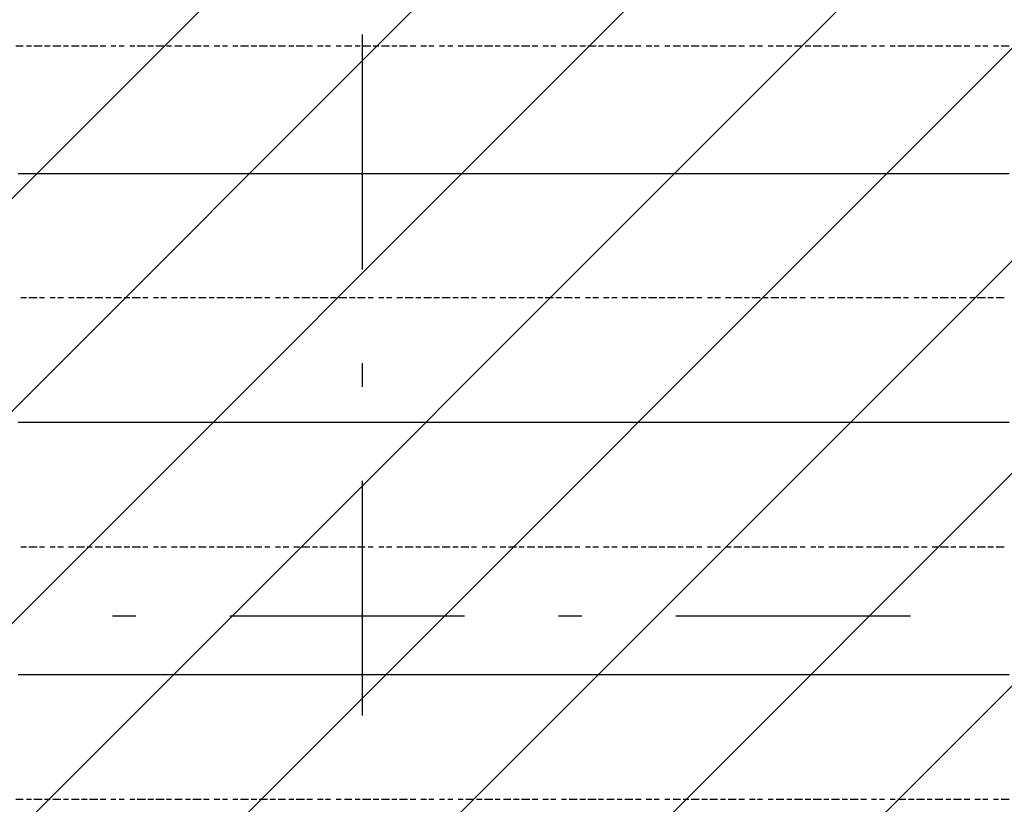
# Model space of a CAD drawing. Extents: x 997 to 109698, y 921 to 94021.
# Tile 502 of 656: x 16938 to 18511, y 47429 to 48682. Entities that reach past the tile are written whole.
import ezdxf

# ---------------------------------------------------------------- set-up
doc = ezdxf.new("R2010")
doc.units = 0
doc.header["$MEASUREMENT"] = 0
doc.layers.add('12', color=7, linetype='CONTINUOUS')
doc.layers.add('28', color=7, linetype='CONTINUOUS')

msp = doc.modelspace()

# ---------------------------------------------------------------- linework, layer by layer
at = {"layer": '12', "color": 1}
for p, q in [((16931.630503, 48640.563401), (16943.630503, 48640.563401)), ((16948.630503, 48640.563401), (16956.630503, 48640.563401)), ((16960.630503, 48640.563401), (16973.630503, 48640.563401)), ((16977.630503, 48640.563401), (16986.630503, 48640.563401)), ((16990.630503, 48640.563401), (17003.630503, 48640.563401)), ((17007.630503, 48640.563401), (17015.630503, 48640.563401)), ((17020.630503, 48640.563401), (17032.630503, 48640.563401)), ((17036.630503, 48640.563401), (17045.630503, 48640.563401)), ((17049.630503, 48640.563401), (17062.630503, 48640.563401)), ((17066.630503, 48640.563401), (17075.630503, 48640.563401)), ((17083.630503, 48640.563401), (17091.630503, 48640.563401)), ((17096.630503, 48640.563401), (17104.630503, 48640.563401)), ((17113.630503, 48640.563401), (17121.630503, 48640.563401)), ((17125.630503, 48640.563401), (17138.630503, 48640.563401)), ((17142.630503, 48640.563401), (17151.630503, 48640.563401)), ((17155.630503, 48640.563401), (17168.630503, 48640.563401)), ((17172.630503, 48640.563401), (17180.630503, 48640.563401)), ((17185.630503, 48640.563401), (17197.630503, 48640.563401)), ((17202.630503, 48640.563401), (17210.630503, 48640.563401)), ((17214.630503, 48640.563401), (17227.630503, 48640.563401)), ((17231.630503, 48640.563401), (17240.630503, 48640.563401)), ((17248.630503, 48640.563401), (17257.630503, 48640.563401)), ((17261.630503, 48640.563401), (17269.630503, 48640.563401)), ((17278.630503, 48640.563401), (17286.630503, 48640.563401)), ((17290.630503, 48640.563401), (17303.630503, 48640.563401)), ((17307.630503, 48640.563401), (17316.630503, 48640.563401)), ((17320.630503, 48640.563401), (17333.630503, 48640.563401)), ((17337.630503, 48640.563401), (17346.630503, 48640.563401)), ((17350.630503, 48640.563401), (17362.630503, 48640.563401)), ((17367.630503, 48640.563401), (17375.630503, 48640.563401)), ((17379.630503, 48640.563401), (17392.630503, 48640.563401)), ((17396.630503, 48640.563401), (17405.630503, 48640.563401)), ((17413.630503, 48640.563401), (17422.630503, 48640.563401)), ((17426.630503, 48640.563401), (17434.630503, 48640.563401)), ((17443.630503, 48640.563401), (17451.630503, 48640.563401)), ((17456.630503, 48640.563401), (17468.630503, 48640.563401)), ((17473.630503, 48640.563401), (17481.630503, 48640.563401)), ((17485.630503, 48640.563401), (17498.630503, 48640.563401)), ((17502.630503, 48640.563401), (17511.630503, 48640.563401)), ((17515.630503, 48640.563401), (17528.630503, 48640.563401)), ((17532.630503, 48640.563401), (17540.630503, 48640.563401)), ((17544.630503, 48640.563401), (17557.630503, 48640.563401)), ((17561.630503, 48640.563401), (17570.630503, 48640.563401)), ((17578.630503, 48640.563401), (17587.630503, 48640.563401)), ((17591.630503, 48640.563401), (17599.630503, 48640.563401)), ((17608.630503, 48640.563401), (17616.630503, 48640.563401)), ((17621.630503, 48640.563401), (17629.630503, 48640.563401)), ((17638.630503, 48640.563401), (17646.630503, 48640.563401)), ((17650.630503, 48640.563401), (17663.630503, 48640.563401)), ((17667.630503, 48640.563401), (17676.630503, 48640.563401)), ((17680.630503, 48640.563401), (17693.630503, 48640.563401)), ((17697.630503, 48640.563401), (17705.630503, 48640.563401)), ((17710.630503, 48640.563401), (17722.630503, 48640.563401)), ((17726.630503, 48640.563401), (17735.630503, 48640.563401)), ((17739.630503, 48640.563401), (17752.630503, 48640.563401)), ((17756.630503, 48640.563401), (17765.630503, 48640.563401)), ((17773.630503, 48640.563401), (17782.630503, 48640.563401)), ((17786.630503, 48640.563401), (17794.630503, 48640.563401)), ((17803.630503, 48640.563401), (17811.630503, 48640.563401)), ((17815.630503, 48640.563401), (17828.630503, 48640.563401)), ((17832.630503, 48640.563401), (17841.630503, 48640.563401)), ((17845.630503, 48640.563401), (17858.630503, 48640.563401)), ((17862.630503, 48640.563401), (17870.630503, 48640.563401)), ((17875.630503, 48640.563401), (17887.630503, 48640.563401)), ((17892.630503, 48640.563401), (17900.630503, 48640.563401)), ((17904.630503, 48640.563401), (17917.630503, 48640.563401)), ((17921.630503, 48640.563401), (17930.630503, 48640.563401)), ((17938.630503, 48640.563401), (17947.630503, 48640.563401)), ((17951.630503, 48640.563401), (17959.630503, 48640.563401)), ((17968.630503, 48640.563401), (17976.630503, 48640.563401)), ((17981.630503, 48640.563401), (17993.630503, 48640.563401)), ((17997.630503, 48640.563401), (18006.630503, 48640.563401)), ((18010.630503, 48640.563401), (18023.630503, 48640.563401)), ((18027.630503, 48640.563401), (18036.630503, 48640.563401)), ((18040.630503, 48640.563401), (18052.630503, 48640.563401)), ((18057.630503, 48640.563401), (18065.630503, 48640.563401)), ((18069.630503, 48640.563401), (18082.630503, 48640.563401)), ((18086.630503, 48640.563401), (18095.630503, 48640.563401)), ((18103.630503, 48640.563401), (18112.630503, 48640.563401)), ((18116.630503, 48640.563401), (18124.630503, 48640.563401)), ((18133.630503, 48640.563401), (18141.630503, 48640.563401)), ((18146.630503, 48640.563401), (18158.630503, 48640.563401)), ((18163.630503, 48640.563401), (18171.630503, 48640.563401)), ((18175.630503, 48640.563401), (18188.630503, 48640.563401)), ((18192.630503, 48640.563401), (18201.630503, 48640.563401)), ((18205.630503, 48640.563401), (18218.630503, 48640.563401)), ((18222.630503, 48640.563401), (18230.630503, 48640.563401)), ((18234.630503, 48640.563401), (18247.630503, 48640.563401)), ((18251.630503, 48640.563401), (18260.630503, 48640.563401)), ((18264.630503, 48640.563401), (18277.630503, 48640.563401)), ((18281.630503, 48640.563401), (18290.630503, 48640.563401)), ((18298.630503, 48640.563401), (18306.630503, 48640.563401)), ((18311.630503, 48640.563401), (18319.630503, 48640.563401)), ((18328.630503, 48640.563401), (18336.630503, 48640.563401)), ((18340.630503, 48640.563401), (18353.630503, 48640.563401)), ((18357.630503, 48640.563401), (18366.630503, 48640.563401)), ((18370.630503, 48640.563401), (18383.630503, 48640.563401)), ((18387.630503, 48640.563401), (18395.630503, 48640.563401)), ((18400.630503, 48640.563401), (18412.630503, 48640.563401)), ((18417.630503, 48640.563401), (18425.630503, 48640.563401)), ((18429.630503, 48640.563401), (18442.630503, 48640.563401)), ((18446.630503, 48640.563401), (18455.630503, 48640.563401)), ((18463.630503, 48640.563401), (18472.630503, 48640.563401)), ((18476.630503, 48640.563401), (18484.630503, 48640.563401)), ((18493.630503, 48640.563401), (18501.630503, 48640.563401)), ((18505.630503, 48640.563401), (18518.630503, 48640.563401)), ((16939.630503, 48238.563401), (16948.630503, 48238.563401)), ((16952.630503, 48238.563401), (16965.630503, 48238.563401)), ((16969.630503, 48238.563401), (16977.630503, 48238.563401)), ((16986.630503, 48238.563401), (16994.630503, 48238.563401)), ((16998.630503, 48238.563401), (17007.630503, 48238.563401)), ((17015.630503, 48238.563401), (17024.630503, 48238.563401)), ((17028.630503, 48238.563401), (17041.630503, 48238.563401)), ((17045.630503, 48238.563401), (17053.630503, 48238.563401)), ((17058.630503, 48238.563401), (17070.630503, 48238.563401)), ((17075.630503, 48238.563401), (17083.630503, 48238.563401)), ((17087.630503, 48238.563401), (17100.630503, 48238.563401)), ((17104.630503, 48238.563401), (17113.630503, 48238.563401)), ((17117.630503, 48238.563401), (17130.630503, 48238.563401)), ((17134.630503, 48238.563401), (17142.630503, 48238.563401)), ((17151.630503, 48238.563401), (17159.630503, 48238.563401)), ((17163.630503, 48238.563401), (17172.630503, 48238.563401)), ((17180.630503, 48238.563401), (17189.630503, 48238.563401)), ((17193.630503, 48238.563401), (17206.630503, 48238.563401)), ((17210.630503, 48238.563401), (17218.630503, 48238.563401)), ((17223.630503, 48238.563401), (17235.630503, 48238.563401)), ((17240.630503, 48238.563401), (17248.630503, 48238.563401)), ((17252.630503, 48238.563401), (17265.630503, 48238.563401)), ((17269.630503, 48238.563401), (17278.630503, 48238.563401)), ((17282.630503, 48238.563401), (17295.630503, 48238.563401)), ((17299.630503, 48238.563401), (17307.630503, 48238.563401)), ((17312.630503, 48238.563401), (17324.630503, 48238.563401)), ((17329.630503, 48238.563401), (17337.630503, 48238.563401)), ((17346.630503, 48238.563401), (17354.630503, 48238.563401)), ((17358.630503, 48238.563401), (17367.630503, 48238.563401)), ((17375.630503, 48238.563401), (17384.630503, 48238.563401)), ((17388.630503, 48238.563401), (17401.630503, 48238.563401)), ((17405.630503, 48238.563401), (17413.630503, 48238.563401)), ((17417.630503, 48238.563401), (17430.630503, 48238.563401)), ((17434.630503, 48238.563401), (17443.630503, 48238.563401)), ((17447.630503, 48238.563401), (17460.630503, 48238.563401)), ((17464.630503, 48238.563401), (17473.630503, 48238.563401)), ((17477.630503, 48238.563401), (17489.630503, 48238.563401)), ((17494.630503, 48238.563401), (17502.630503, 48238.563401)), ((17511.630503, 48238.563401), (17519.630503, 48238.563401)), ((17523.630503, 48238.563401), (17532.630503, 48238.563401)), ((17540.630503, 48238.563401), (17549.630503, 48238.563401)), ((17553.630503, 48238.563401), (17566.630503, 48238.563401)), ((17570.630503, 48238.563401), (17578.630503, 48238.563401)), ((17583.630503, 48238.563401), (17595.630503, 48238.563401)), ((17599.630503, 48238.563401), (17608.630503, 48238.563401)), ((17612.630503, 48238.563401), (17625.630503, 48238.563401)), ((17629.630503, 48238.563401), (17638.630503, 48238.563401)), ((17642.630503, 48238.563401), (17655.630503, 48238.563401)), ((17659.630503, 48238.563401), (17667.630503, 48238.563401)), ((17676.630503, 48238.563401), (17684.630503, 48238.563401)), ((17688.630503, 48238.563401), (17697.630503, 48238.563401)), ((17705.630503, 48238.563401), (17714.630503, 48238.563401)), ((17718.630503, 48238.563401), (17731.630503, 48238.563401)), ((17735.630503, 48238.563401), (17743.630503, 48238.563401)), ((17748.630503, 48238.563401), (17760.630503, 48238.563401)), ((17765.630503, 48238.563401), (17773.630503, 48238.563401)), ((17777.630503, 48238.563401), (17790.630503, 48238.563401)), ((17794.630503, 48238.563401), (17803.630503, 48238.563401)), ((17807.630503, 48238.563401), (17820.630503, 48238.563401)), ((17824.630503, 48238.563401), (17832.630503, 48238.563401)), ((17841.630503, 48238.563401), (17849.630503, 48238.563401)), ((17853.630503, 48238.563401), (17862.630503, 48238.563401)), ((17870.630503, 48238.563401), (17879.630503, 48238.563401)), ((17883.630503, 48238.563401), (17892.630503, 48238.563401)), ((17900.630503, 48238.563401), (17909.630503, 48238.563401)), ((17913.630503, 48238.563401), (17925.630503, 48238.563401)), ((17930.630503, 48238.563401), (17938.630503, 48238.563401)), ((17942.630503, 48238.563401), (17955.630503, 48238.563401)), ((17959.630503, 48238.563401), (17968.630503, 48238.563401)), ((17972.630503, 48238.563401), (17985.630503, 48238.563401)), ((17989.630503, 48238.563401), (17997.630503, 48238.563401)), ((18002.630503, 48238.563401), (18014.630503, 48238.563401)), ((18019.630503, 48238.563401), (18027.630503, 48238.563401)), ((18036.630503, 48238.563401), (18044.630503, 48238.563401)), ((18048.630503, 48238.563401), (18057.630503, 48238.563401)), ((18065.630503, 48238.563401), (18074.630503, 48238.563401)), ((18078.630503, 48238.563401), (18091.630503, 48238.563401)), ((18095.630503, 48238.563401), (18103.630503, 48238.563401)), ((18107.630503, 48238.563401), (18120.630503, 48238.563401)), ((18124.630503, 48238.563401), (18133.630503, 48238.563401)), ((18137.630503, 48238.563401), (18150.630503, 48238.563401)), ((18154.630503, 48238.563401), (18163.630503, 48238.563401)), ((18167.630503, 48238.563401), (18179.630503, 48238.563401)), ((18184.630503, 48238.563401), (18192.630503, 48238.563401)), ((18201.630503, 48238.563401), (18209.630503, 48238.563401)), ((18213.630503, 48238.563401), (18222.630503, 48238.563401)), ((18230.630503, 48238.563401), (18239.630503, 48238.563401)), ((18243.630503, 48238.563401), (18256.630503, 48238.563401)), ((18260.630503, 48238.563401), (18268.630503, 48238.563401)), ((18273.630503, 48238.563401), (18285.630503, 48238.563401)), ((18290.630503, 48238.563401), (18298.630503, 48238.563401)), ((18302.630503, 48238.563401), (18315.630503, 48238.563401)), ((18319.630503, 48238.563401), (18328.630503, 48238.563401)), ((18332.630503, 48238.563401), (18345.630503, 48238.563401)), ((18349.630503, 48238.563401), (18357.630503, 48238.563401)), ((18366.630503, 48238.563401), (18374.630503, 48238.563401)), ((18378.630503, 48238.563401), (18387.630503, 48238.563401)), ((18395.630503, 48238.563401), (18404.630503, 48238.563401)), ((18408.630503, 48238.563401), (18421.630503, 48238.563401)), ((18425.630503, 48238.563401), (18433.630503, 48238.563401)), ((18438.630503, 48238.563401), (18450.630503, 48238.563401)), ((18455.630503, 48238.563401), (18463.630503, 48238.563401)), ((18467.630503, 48238.563401), (18480.630503, 48238.563401)), ((18484.630503, 48238.563401), (18493.630503, 48238.563401)), ((18497.630503, 48238.563401), (18510.630503, 48238.563401)), ((16939.630503, 47840.563401), (16948.630503, 47840.563401)), ((16952.630503, 47840.563401), (16965.630503, 47840.563401)), ((16969.630503, 47840.563401), (16977.630503, 47840.563401)), ((16986.630503, 47840.563401), (16994.630503, 47840.563401)), ((16998.630503, 47840.563401), (17007.630503, 47840.563401)), ((17015.630503, 47840.563401), (17024.630503, 47840.563401)), ((17028.630503, 47840.563401), (17041.630503, 47840.563401)), ((17045.630503, 47840.563401), (17053.630503, 47840.563401)), ((17058.630503, 47840.563401), (17070.630503, 47840.563401)), ((17075.630503, 47840.563401), (17083.630503, 47840.563401)), ((17087.630503, 47840.563401), (17100.630503, 47840.563401)), ((17104.630503, 47840.563401), (17113.630503, 47840.563401)), ((17117.630503, 47840.563401), (17130.630503, 47840.563401)), ((17134.630503, 47840.563401), (17142.630503, 47840.563401)), ((17151.630503, 47840.563401), (17159.630503, 47840.563401)), ((17163.630503, 47840.563401), (17172.630503, 47840.563401)), ((17180.630503, 47840.563401), (17189.630503, 47840.563401)), ((17193.630503, 47840.563401), (17206.630503, 47840.563401)), ((17210.630503, 47840.563401), (17218.630503, 47840.563401)), ((17223.630503, 47840.563401), (17235.630503, 47840.563401)), ((17240.630503, 47840.563401), (17248.630503, 47840.563401)), ((17252.630503, 47840.563401), (17265.630503, 47840.563401)), ((17269.630503, 47840.563401), (17278.630503, 47840.563401)), ((17282.630503, 47840.563401), (17295.630503, 47840.563401)), ((17299.630503, 47840.563401), (17307.630503, 47840.563401)), ((17312.630503, 47840.563401), (17324.630503, 47840.563401)), ((17329.630503, 47840.563401), (17337.630503, 47840.563401)), ((17346.630503, 47840.563401), (17354.630503, 47840.563401)), ((17358.630503, 47840.563401), (17367.630503, 47840.563401)), ((17375.630503, 47840.563401), (17384.630503, 47840.563401)), ((17388.630503, 47840.563401), (17401.630503, 47840.563401)), ((17405.630503, 47840.563401), (17413.630503, 47840.563401)), ((17417.630503, 47840.563401), (17430.630503, 47840.563401)), ((17434.630503, 47840.563401), (17443.630503, 47840.563401)), ((17447.630503, 47840.563401), (17460.630503, 47840.563401)), ((17464.630503, 47840.563401), (17473.630503, 47840.563401)), ((17477.630503, 47840.563401), (17489.630503, 47840.563401)), ((17494.630503, 47840.563401), (17502.630503, 47840.563401)), ((17511.630503, 47840.563401), (17519.630503, 47840.563401)), ((17523.630503, 47840.563401), (17532.630503, 47840.563401)), ((17540.630503, 47840.563401), (17549.630503, 47840.563401)), ((17553.630503, 47840.563401), (17566.630503, 47840.563401)), ((17570.630503, 47840.563401), (17578.630503, 47840.563401)), ((17583.630503, 47840.563401), (17595.630503, 47840.563401)), ((17599.630503, 47840.563401), (17608.630503, 47840.563401)), ((17612.630503, 47840.563401), (17625.630503, 47840.563401)), ((17629.630503, 47840.563401), (17638.630503, 47840.563401)), ((17642.630503, 47840.563401), (17655.630503, 47840.563401)), ((17659.630503, 47840.563401), (17667.630503, 47840.563401)), ((17676.630503, 47840.563401), (17684.630503, 47840.563401)), ((17688.630503, 47840.563401), (17697.630503, 47840.563401)), ((17705.630503, 47840.563401), (17714.630503, 47840.563401)), ((17718.630503, 47840.563401), (17731.630503, 47840.563401)), ((17735.630503, 47840.563401), (17743.630503, 47840.563401)), ((17748.630503, 47840.563401), (17760.630503, 47840.563401)), ((17765.630503, 47840.563401), (17773.630503, 47840.563401)), ((17777.630503, 47840.563401), (17790.630503, 47840.563401)), ((17794.630503, 47840.563401), (17803.630503, 47840.563401)), ((17807.630503, 47840.563401), (17820.630503, 47840.563401)), ((17824.630503, 47840.563401), (17832.630503, 47840.563401)), ((17841.630503, 47840.563401), (17849.630503, 47840.563401)), ((17853.630503, 47840.563401), (17862.630503, 47840.563401)), ((17870.630503, 47840.563401), (17879.630503, 47840.563401)), ((17883.630503, 47840.563401), (17892.630503, 47840.563401)), ((17900.630503, 47840.563401), (17909.630503, 47840.563401)), ((17913.630503, 47840.563401), (17925.630503, 47840.563401)), ((17930.630503, 47840.563401), (17938.630503, 47840.563401)), ((17942.630503, 47840.563401), (17955.630503, 47840.563401)), ((17959.630503, 47840.563401), (17968.630503, 47840.563401)), ((17972.630503, 47840.563401), (17985.630503, 47840.563401)), ((17989.630503, 47840.563401), (17997.630503, 47840.563401)), ((18002.630503, 47840.563401), (18014.630503, 47840.563401)), ((18019.630503, 47840.563401), (18027.630503, 47840.563401)), ((18036.630503, 47840.563401), (18044.630503, 47840.563401)), ((18048.630503, 47840.563401), (18057.630503, 47840.563401)), ((18065.630503, 47840.563401), (18074.630503, 47840.563401)), ((18078.630503, 47840.563401), (18091.630503, 47840.563401)), ((18095.630503, 47840.563401), (18103.630503, 47840.563401)), ((18107.630503, 47840.563401), (18120.630503, 47840.563401)), ((18124.630503, 47840.563401), (18133.630503, 47840.563401)), ((18137.630503, 47840.563401), (18150.630503, 47840.563401)), ((18154.630503, 47840.563401), (18163.630503, 47840.563401)), ((18167.630503, 47840.563401), (18179.630503, 47840.563401)), ((18184.630503, 47840.563401), (18192.630503, 47840.563401)), ((18201.630503, 47840.563401), (18209.630503, 47840.563401)), ((18213.630503, 47840.563401), (18222.630503, 47840.563401)), ((18230.630503, 47840.563401), (18239.630503, 47840.563401)), ((18243.630503, 47840.563401), (18256.630503, 47840.563401)), ((18260.630503, 47840.563401), (18268.630503, 47840.563401)), ((18273.630503, 47840.563401), (18285.630503, 47840.563401)), ((18290.630503, 47840.563401), (18298.630503, 47840.563401)), ((18302.630503, 47840.563401), (18315.630503, 47840.563401)), ((18319.630503, 47840.563401), (18328.630503, 47840.563401)), ((18332.630503, 47840.563401), (18345.630503, 47840.563401)), ((18349.630503, 47840.563401), (18357.630503, 47840.563401)), ((18366.630503, 47840.563401), (18374.630503, 47840.563401)), ((18378.630503, 47840.563401), (18387.630503, 47840.563401)), ((18395.630503, 47840.563401), (18404.630503, 47840.563401)), ((18408.630503, 47840.563401), (18421.630503, 47840.563401)), ((18425.630503, 47840.563401), (18433.630503, 47840.563401)), ((18438.630503, 47840.563401), (18450.630503, 47840.563401)), ((18455.630503, 47840.563401), (18463.630503, 47840.563401)), ((18467.630503, 47840.563401), (18480.630503, 47840.563401)), ((18484.630503, 47840.563401), (18493.630503, 47840.563401)), ((18497.630503, 47840.563401), (18510.630503, 47840.563401)), ((16931.630503, 47437.563401), (16943.630503, 47437.563401)), ((16948.630503, 47437.563401), (16956.630503, 47437.563401)), ((16960.630503, 47437.563401), (16973.630503, 47437.563401)), ((16977.630503, 47437.563401), (16986.630503, 47437.563401)), ((16990.630503, 47437.563401), (17003.630503, 47437.563401)), ((17007.630503, 47437.563401), (17015.630503, 47437.563401)), ((17020.630503, 47437.563401), (17032.630503, 47437.563401)), ((17036.630503, 47437.563401), (17045.630503, 47437.563401)), ((17049.630503, 47437.563401), (17062.630503, 47437.563401)), ((17066.630503, 47437.563401), (17075.630503, 47437.563401)), ((17083.630503, 47437.563401), (17091.630503, 47437.563401)), ((17096.630503, 47437.563401), (17104.630503, 47437.563401)), ((17113.630503, 47437.563401), (17121.630503, 47437.563401)), ((17125.630503, 47437.563401), (17138.630503, 47437.563401)), ((17142.630503, 47437.563401), (17151.630503, 47437.563401)), ((17155.630503, 47437.563401), (17168.630503, 47437.563401)), ((17172.630503, 47437.563401), (17180.630503, 47437.563401)), ((17185.630503, 47437.563401), (17197.630503, 47437.563401)), ((17202.630503, 47437.563401), (17210.630503, 47437.563401)), ((17214.630503, 47437.563401), (17227.630503, 47437.563401)), ((17231.630503, 47437.563401), (17240.630503, 47437.563401)), ((17248.630503, 47437.563401), (17257.630503, 47437.563401)), ((17261.630503, 47437.563401), (17269.630503, 47437.563401)), ((17278.630503, 47437.563401), (17286.630503, 47437.563401)), ((17290.630503, 47437.563401), (17303.630503, 47437.563401)), ((17307.630503, 47437.563401), (17316.630503, 47437.563401)), ((17320.630503, 47437.563401), (17333.630503, 47437.563401)), ((17337.630503, 47437.563401), (17346.630503, 47437.563401)), ((17350.630503, 47437.563401), (17362.630503, 47437.563401)), ((17367.630503, 47437.563401), (17375.630503, 47437.563401)), ((17379.630503, 47437.563401), (17392.630503, 47437.563401)), ((17396.630503, 47437.563401), (17405.630503, 47437.563401)), ((17413.630503, 47437.563401), (17422.630503, 47437.563401)), ((17426.630503, 47437.563401), (17434.630503, 47437.563401)), ((17443.630503, 47437.563401), (17451.630503, 47437.563401)), ((17456.630503, 47437.563401), (17468.630503, 47437.563401)), ((17473.630503, 47437.563401), (17481.630503, 47437.563401)), ((17485.630503, 47437.563401), (17498.630503, 47437.563401)), ((17502.630503, 47437.563401), (17511.630503, 47437.563401)), ((17515.630503, 47437.563401), (17528.630503, 47437.563401)), ((17532.630503, 47437.563401), (17540.630503, 47437.563401)), ((17544.630503, 47437.563401), (17557.630503, 47437.563401)), ((17561.630503, 47437.563401), (17570.630503, 47437.563401)), ((17578.630503, 47437.563401), (17587.630503, 47437.563401)), ((17591.630503, 47437.563401), (17599.630503, 47437.563401)), ((17608.630503, 47437.563401), (17616.630503, 47437.563401)), ((17621.630503, 47437.563401), (17629.630503, 47437.563401)), ((17638.630503, 47437.563401), (17646.630503, 47437.563401)), ((17650.630503, 47437.563401), (17663.630503, 47437.563401)), ((17667.630503, 47437.563401), (17676.630503, 47437.563401)), ((17680.630503, 47437.563401), (17693.630503, 47437.563401)), ((17697.630503, 47437.563401), (17705.630503, 47437.563401)), ((17710.630503, 47437.563401), (17722.630503, 47437.563401)), ((17726.630503, 47437.563401), (17735.630503, 47437.563401)), ((17739.630503, 47437.563401), (17752.630503, 47437.563401)), ((17756.630503, 47437.563401), (17765.630503, 47437.563401)), ((17773.630503, 47437.563401), (17782.630503, 47437.563401)), ((17786.630503, 47437.563401), (17794.630503, 47437.563401)), ((17803.630503, 47437.563401), (17811.630503, 47437.563401)), ((17815.630503, 47437.563401), (17828.630503, 47437.563401)), ((17832.630503, 47437.563401), (17841.630503, 47437.563401)), ((17845.630503, 47437.563401), (17858.630503, 47437.563401)), ((17862.630503, 47437.563401), (17870.630503, 47437.563401)), ((17875.630503, 47437.563401), (17887.630503, 47437.563401)), ((17892.630503, 47437.563401), (17900.630503, 47437.563401)), ((17904.630503, 47437.563401), (17917.630503, 47437.563401)), ((17921.630503, 47437.563401), (17930.630503, 47437.563401)), ((17938.630503, 47437.563401), (17947.630503, 47437.563401)), ((17951.630503, 47437.563401), (17959.630503, 47437.563401)), ((17968.630503, 47437.563401), (17976.630503, 47437.563401)), ((17981.630503, 47437.563401), (17993.630503, 47437.563401)), ((17997.630503, 47437.563401), (18006.630503, 47437.563401)), ((18010.630503, 47437.563401), (18023.630503, 47437.563401)), ((18027.630503, 47437.563401), (18036.630503, 47437.563401)), ((18040.630503, 47437.563401), (18052.630503, 47437.563401)), ((18057.630503, 47437.563401), (18065.630503, 47437.563401)), ((18069.630503, 47437.563401), (18082.630503, 47437.563401)), ((18086.630503, 47437.563401), (18095.630503, 47437.563401)), ((18103.630503, 47437.563401), (18112.630503, 47437.563401)), ((18116.630503, 47437.563401), (18124.630503, 47437.563401)), ((18133.630503, 47437.563401), (18141.630503, 47437.563401)), ((18146.630503, 47437.563401), (18158.630503, 47437.563401)), ((18163.630503, 47437.563401), (18171.630503, 47437.563401)), ((18175.630503, 47437.563401), (18188.630503, 47437.563401)), ((18192.630503, 47437.563401), (18201.630503, 47437.563401)), ((18205.630503, 47437.563401), (18218.630503, 47437.563401)), ((18222.630503, 47437.563401), (18230.630503, 47437.563401)), ((18234.630503, 47437.563401), (18247.630503, 47437.563401)), ((18251.630503, 47437.563401), (18260.630503, 47437.563401)), ((18264.630503, 47437.563401), (18277.630503, 47437.563401)), ((18281.630503, 47437.563401), (18290.630503, 47437.563401)), ((18298.630503, 47437.563401), (18306.630503, 47437.563401)), ((18311.630503, 47437.563401), (18319.630503, 47437.563401)), ((18328.630503, 47437.563401), (18336.630503, 47437.563401)), ((18340.630503, 47437.563401), (18353.630503, 47437.563401)), ((18357.630503, 47437.563401), (18366.630503, 47437.563401)), ((18370.630503, 47437.563401), (18383.630503, 47437.563401)), ((18387.630503, 47437.563401), (18395.630503, 47437.563401)), ((18400.630503, 47437.563401), (18412.630503, 47437.563401)), ((18417.630503, 47437.563401), (18425.630503, 47437.563401)), ((18429.630503, 47437.563401), (18442.630503, 47437.563401)), ((18446.630503, 47437.563401), (18455.630503, 47437.563401)), ((18463.630503, 47437.563401), (18472.630503, 47437.563401)), ((18476.630503, 47437.563401), (18484.630503, 47437.563401)), ((18493.630503, 47437.563401), (18501.630503, 47437.563401)), ((18505.630503, 47437.563401), (18518.630503, 47437.563401))]:
    msp.add_line(p, q, dxfattribs=at)
at = {"layer": '12', "color": 5}
for p, q in [((16935.630503, 48436.563401), (16948.630503, 48436.563401)), ((16948.630503, 48436.563401), (16956.630503, 48436.563401)), ((16956.630503, 48436.563401), (16965.630503, 48436.563401)), ((16965.630503, 48436.563401), (16977.630503, 48436.563401)), ((16977.630503, 48436.563401), (16986.630503, 48436.563401)), ((16986.630503, 48436.563401), (16994.630503, 48436.563401)), ((16994.630503, 48436.563401), (17007.630503, 48436.563401)), ((17007.630503, 48436.563401), (17015.630503, 48436.563401)), ((17015.630503, 48436.563401), (17028.630503, 48436.563401)), ((17028.630503, 48436.563401), (17036.630503, 48436.563401)), ((17036.630503, 48436.563401), (17045.630503, 48436.563401)), ((17045.630503, 48436.563401), (17058.630503, 48436.563401)), ((17058.630503, 48436.563401), (17066.630503, 48436.563401)), ((17066.630503, 48436.563401), (17075.630503, 48436.563401)), ((17075.630503, 48436.563401), (17087.630503, 48436.563401)), ((17087.630503, 48436.563401), (17096.630503, 48436.563401)), ((17096.630503, 48436.563401), (17104.630503, 48436.563401)), ((17104.630503, 48436.563401), (17117.630503, 48436.563401)), ((17117.630503, 48436.563401), (17125.630503, 48436.563401)), ((17125.630503, 48436.563401), (17138.630503, 48436.563401)), ((17138.630503, 48436.563401), (17147.630503, 48436.563401)), ((17147.630503, 48436.563401), (17155.630503, 48436.563401)), ((17155.630503, 48436.563401), (17168.630503, 48436.563401)), ((17168.630503, 48436.563401), (17176.630503, 48436.563401)), ((17176.630503, 48436.563401), (17185.630503, 48436.563401)), ((17185.630503, 48436.563401), (17197.630503, 48436.563401)), ((17197.630503, 48436.563401), (17206.630503, 48436.563401)), ((17206.630503, 48436.563401), (17214.630503, 48436.563401)), ((17214.630503, 48436.563401), (17227.630503, 48436.563401)), ((17227.630503, 48436.563401), (17235.630503, 48436.563401)), ((17235.630503, 48436.563401), (17248.630503, 48436.563401)), ((17248.630503, 48436.563401), (17257.630503, 48436.563401)), ((17257.630503, 48436.563401), (17265.630503, 48436.563401)), ((17265.630503, 48436.563401), (17278.630503, 48436.563401)), ((17278.630503, 48436.563401), (17286.630503, 48436.563401)), ((17286.630503, 48436.563401), (17295.630503, 48436.563401)), ((17295.630503, 48436.563401), (17307.630503, 48436.563401)), ((17307.630503, 48436.563401), (17316.630503, 48436.563401)), ((17316.630503, 48436.563401), (17324.630503, 48436.563401)), ((17324.630503, 48436.563401), (17337.630503, 48436.563401)), ((17337.630503, 48436.563401), (17346.630503, 48436.563401)), ((17346.630503, 48436.563401), (17358.630503, 48436.563401)), ((17358.630503, 48436.563401), (17367.630503, 48436.563401)), ((17367.630503, 48436.563401), (17375.630503, 48436.563401)), ((17375.630503, 48436.563401), (17388.630503, 48436.563401)), ((17388.630503, 48436.563401), (17396.630503, 48436.563401)), ((17396.630503, 48436.563401), (17405.630503, 48436.563401)), ((17405.630503, 48436.563401), (17417.630503, 48436.563401)), ((17417.630503, 48436.563401), (17426.630503, 48436.563401)), ((17426.630503, 48436.563401), (17434.630503, 48436.563401)), ((17434.630503, 48436.563401), (17447.630503, 48436.563401)), ((17447.630503, 48436.563401), (17456.630503, 48436.563401)), ((17456.630503, 48436.563401), (17468.630503, 48436.563401)), ((17468.630503, 48436.563401), (17477.630503, 48436.563401)), ((17477.630503, 48436.563401), (17485.630503, 48436.563401)), ((17485.630503, 48436.563401), (17498.630503, 48436.563401)), ((17498.630503, 48436.563401), (17506.630503, 48436.563401)), ((17506.630503, 48436.563401), (17515.630503, 48436.563401)), ((17515.630503, 48436.563401), (17528.630503, 48436.563401)), ((17528.630503, 48436.563401), (17536.630503, 48436.563401)), ((17536.630503, 48436.563401), (17544.630503, 48436.563401)), ((17544.630503, 48436.563401), (17557.630503, 48436.563401)), ((17557.630503, 48436.563401), (17566.630503, 48436.563401)), ((17566.630503, 48436.563401), (17578.630503, 48436.563401)), ((17578.630503, 48436.563401), (17587.630503, 48436.563401)), ((17587.630503, 48436.563401), (17595.630503, 48436.563401)), ((17595.630503, 48436.563401), (17608.630503, 48436.563401)), ((17608.630503, 48436.563401), (17616.630503, 48436.563401)), ((17616.630503, 48436.563401), (17625.630503, 48436.563401)), ((17625.630503, 48436.563401), (17638.630503, 48436.563401)), ((17638.630503, 48436.563401), (17646.630503, 48436.563401)), ((17646.630503, 48436.563401), (17655.630503, 48436.563401)), ((17655.630503, 48436.563401), (17667.630503, 48436.563401)), ((17667.630503, 48436.563401), (17676.630503, 48436.563401)), ((17676.630503, 48436.563401), (17684.630503, 48436.563401)), ((17684.630503, 48436.563401), (17697.630503, 48436.563401)), ((17697.630503, 48436.563401), (17705.630503, 48436.563401)), ((17705.630503, 48436.563401), (17718.630503, 48436.563401)), ((17718.630503, 48436.563401), (17726.630503, 48436.563401)), ((17726.630503, 48436.563401), (17735.630503, 48436.563401)), ((17735.630503, 48436.563401), (17748.630503, 48436.563401)), ((17748.630503, 48436.563401), (17756.630503, 48436.563401)), ((17756.630503, 48436.563401), (17765.630503, 48436.563401)), ((17765.630503, 48436.563401), (17777.630503, 48436.563401)), ((17777.630503, 48436.563401), (17786.630503, 48436.563401)), ((17786.630503, 48436.563401), (17794.630503, 48436.563401)), ((17794.630503, 48436.563401), (17807.630503, 48436.563401)), ((17807.630503, 48436.563401), (17815.630503, 48436.563401)), ((17815.630503, 48436.563401), (17828.630503, 48436.563401)), ((17828.630503, 48436.563401), (17837.630503, 48436.563401)), ((17837.630503, 48436.563401), (17845.630503, 48436.563401)), ((17845.630503, 48436.563401), (17858.630503, 48436.563401)), ((17858.630503, 48436.563401), (17866.630503, 48436.563401)), ((17866.630503, 48436.563401), (17875.630503, 48436.563401)), ((17875.630503, 48436.563401), (17887.630503, 48436.563401)), ((17887.630503, 48436.563401), (17896.630503, 48436.563401)), ((17896.630503, 48436.563401), (17904.630503, 48436.563401)), ((17904.630503, 48436.563401), (17917.630503, 48436.563401)), ((17917.630503, 48436.563401), (17925.630503, 48436.563401)), ((17925.630503, 48436.563401), (17938.630503, 48436.563401)), ((17938.630503, 48436.563401), (17947.630503, 48436.563401)), ((17947.630503, 48436.563401), (17955.630503, 48436.563401)), ((17955.630503, 48436.563401), (17968.630503, 48436.563401)), ((17968.630503, 48436.563401), (17976.630503, 48436.563401)), ((17976.630503, 48436.563401), (17985.630503, 48436.563401)), ((17985.630503, 48436.563401), (17997.630503, 48436.563401)), ((17997.630503, 48436.563401), (18006.630503, 48436.563401)), ((18006.630503, 48436.563401), (18014.630503, 48436.563401)), ((18014.630503, 48436.563401), (18027.630503, 48436.563401)), ((18027.630503, 48436.563401), (18036.630503, 48436.563401)), ((18036.630503, 48436.563401), (18048.630503, 48436.563401)), ((18048.630503, 48436.563401), (18057.630503, 48436.563401)), ((18057.630503, 48436.563401), (18065.630503, 48436.563401)), ((18065.630503, 48436.563401), (18078.630503, 48436.563401)), ((18078.630503, 48436.563401), (18086.630503, 48436.563401)), ((18086.630503, 48436.563401), (18095.630503, 48436.563401)), ((18095.630503, 48436.563401), (18107.630503, 48436.563401)), ((18107.630503, 48436.563401), (18116.630503, 48436.563401)), ((18116.630503, 48436.563401), (18124.630503, 48436.563401)), ((18124.630503, 48436.563401), (18137.630503, 48436.563401)), ((18137.630503, 48436.563401), (18146.630503, 48436.563401)), ((18146.630503, 48436.563401), (18158.630503, 48436.563401)), ((18158.630503, 48436.563401), (18167.630503, 48436.563401)), ((18167.630503, 48436.563401), (18175.630503, 48436.563401)), ((18175.630503, 48436.563401), (18188.630503, 48436.563401)), ((18188.630503, 48436.563401), (18196.630503, 48436.563401)), ((18196.630503, 48436.563401), (18205.630503, 48436.563401)), ((18205.630503, 48436.563401), (18218.630503, 48436.563401)), ((18218.630503, 48436.563401), (18226.630503, 48436.563401)), ((18226.630503, 48436.563401), (18234.630503, 48436.563401)), ((18234.630503, 48436.563401), (18247.630503, 48436.563401)), ((18247.630503, 48436.563401), (18256.630503, 48436.563401)), ((18256.630503, 48436.563401), (18264.630503, 48436.563401)), ((18264.630503, 48436.563401), (18277.630503, 48436.563401)), ((18277.630503, 48436.563401), (18285.630503, 48436.563401)), ((18285.630503, 48436.563401), (18298.630503, 48436.563401)), ((18298.630503, 48436.563401), (18306.630503, 48436.563401)), ((18306.630503, 48436.563401), (18315.630503, 48436.563401)), ((18315.630503, 48436.563401), (18328.630503, 48436.563401)), ((18328.630503, 48436.563401), (18336.630503, 48436.563401)), ((18336.630503, 48436.563401), (18345.630503, 48436.563401)), ((18345.630503, 48436.563401), (18357.630503, 48436.563401)), ((18357.630503, 48436.563401), (18366.630503, 48436.563401)), ((18366.630503, 48436.563401), (18374.630503, 48436.563401)), ((18374.630503, 48436.563401), (18387.630503, 48436.563401)), ((18387.630503, 48436.563401), (18395.630503, 48436.563401)), ((18395.630503, 48436.563401), (18408.630503, 48436.563401)), ((18408.630503, 48436.563401), (18417.630503, 48436.563401)), ((18417.630503, 48436.563401), (18425.630503, 48436.563401)), ((18425.630503, 48436.563401), (18438.630503, 48436.563401)), ((18438.630503, 48436.563401), (18446.630503, 48436.563401)), ((18446.630503, 48436.563401), (18455.630503, 48436.563401)), ((18455.630503, 48436.563401), (18467.630503, 48436.563401)), ((18467.630503, 48436.563401), (18476.630503, 48436.563401)), ((18476.630503, 48436.563401), (18484.630503, 48436.563401)), ((18484.630503, 48436.563401), (18497.630503, 48436.563401)), ((18497.630503, 48436.563401), (18505.630503, 48436.563401)), ((18505.630503, 48436.563401), (18518.630503, 48436.563401)), ((16935.630503, 48039.563401), (16948.630503, 48039.563401)), ((16948.630503, 48039.563401), (16956.630503, 48039.563401)), ((16956.630503, 48039.563401), (16965.630503, 48039.563401)), ((16965.630503, 48039.563401), (16977.630503, 48039.563401)), ((16977.630503, 48039.563401), (16986.630503, 48039.563401)), ((16986.630503, 48039.563401), (16994.630503, 48039.563401)), ((16994.630503, 48039.563401), (17007.630503, 48039.563401)), ((17007.630503, 48039.563401), (17015.630503, 48039.563401)), ((17015.630503, 48039.563401), (17028.630503, 48039.563401)), ((17028.630503, 48039.563401), (17036.630503, 48039.563401)), ((17036.630503, 48039.563401), (17045.630503, 48039.563401)), ((17045.630503, 48039.563401), (17058.630503, 48039.563401)), ((17058.630503, 48039.563401), (17066.630503, 48039.563401)), ((17066.630503, 48039.563401), (17075.630503, 48039.563401)), ((17075.630503, 48039.563401), (17087.630503, 48039.563401)), ((17087.630503, 48039.563401), (17096.630503, 48039.563401)), ((17096.630503, 48039.563401), (17104.630503, 48039.563401)), ((17104.630503, 48039.563401), (17117.630503, 48039.563401)), ((17117.630503, 48039.563401), (17125.630503, 48039.563401)), ((17125.630503, 48039.563401), (17138.630503, 48039.563401)), ((17138.630503, 48039.563401), (17147.630503, 48039.563401)), ((17147.630503, 48039.563401), (17155.630503, 48039.563401)), ((17155.630503, 48039.563401), (17168.630503, 48039.563401)), ((17168.630503, 48039.563401), (17176.630503, 48039.563401)), ((17176.630503, 48039.563401), (17185.630503, 48039.563401)), ((17185.630503, 48039.563401), (17197.630503, 48039.563401)), ((17197.630503, 48039.563401), (17206.630503, 48039.563401)), ((17206.630503, 48039.563401), (17214.630503, 48039.563401)), ((17214.630503, 48039.563401), (17227.630503, 48039.563401)), ((17227.630503, 48039.563401), (17235.630503, 48039.563401)), ((17235.630503, 48039.563401), (17248.630503, 48039.563401)), ((17248.630503, 48039.563401), (17257.630503, 48039.563401)), ((17257.630503, 48039.563401), (17265.630503, 48039.563401)), ((17265.630503, 48039.563401), (17278.630503, 48039.563401)), ((17278.630503, 48039.563401), (17286.630503, 48039.563401)), ((17286.630503, 48039.563401), (17295.630503, 48039.563401)), ((17295.630503, 48039.563401), (17307.630503, 48039.563401)), ((17307.630503, 48039.563401), (17316.630503, 48039.563401)), ((17316.630503, 48039.563401), (17324.630503, 48039.563401)), ((17324.630503, 48039.563401), (17337.630503, 48039.563401)), ((17337.630503, 48039.563401), (17346.630503, 48039.563401)), ((17346.630503, 48039.563401), (17358.630503, 48039.563401)), ((17358.630503, 48039.563401), (17367.630503, 48039.563401)), ((17367.630503, 48039.563401), (17375.630503, 48039.563401)), ((17375.630503, 48039.563401), (17388.630503, 48039.563401)), ((17388.630503, 48039.563401), (17396.630503, 48039.563401)), ((17396.630503, 48039.563401), (17405.630503, 48039.563401)), ((17405.630503, 48039.563401), (17417.630503, 48039.563401)), ((17417.630503, 48039.563401), (17426.630503, 48039.563401)), ((17426.630503, 48039.563401), (17434.630503, 48039.563401)), ((17434.630503, 48039.563401), (17447.630503, 48039.563401)), ((17447.630503, 48039.563401), (17456.630503, 48039.563401)), ((17456.630503, 48039.563401), (17468.630503, 48039.563401)), ((17468.630503, 48039.563401), (17477.630503, 48039.563401)), ((17477.630503, 48039.563401), (17485.630503, 48039.563401)), ((17485.630503, 48039.563401), (17498.630503, 48039.563401)), ((17498.630503, 48039.563401), (17506.630503, 48039.563401)), ((17506.630503, 48039.563401), (17515.630503, 48039.563401)), ((17515.630503, 48039.563401), (17528.630503, 48039.563401)), ((17528.630503, 48039.563401), (17536.630503, 48039.563401)), ((17536.630503, 48039.563401), (17544.630503, 48039.563401)), ((17544.630503, 48039.563401), (17557.630503, 48039.563401)), ((17557.630503, 48039.563401), (17566.630503, 48039.563401)), ((17566.630503, 48039.563401), (17578.630503, 48039.563401)), ((17578.630503, 48039.563401), (17587.630503, 48039.563401)), ((17587.630503, 48039.563401), (17595.630503, 48039.563401)), ((17595.630503, 48039.563401), (17608.630503, 48039.563401)), ((17608.630503, 48039.563401), (17616.630503, 48039.563401)), ((17616.630503, 48039.563401), (17625.630503, 48039.563401)), ((17625.630503, 48039.563401), (17638.630503, 48039.563401)), ((17638.630503, 48039.563401), (17646.630503, 48039.563401)), ((17646.630503, 48039.563401), (17655.630503, 48039.563401)), ((17655.630503, 48039.563401), (17667.630503, 48039.563401)), ((17667.630503, 48039.563401), (17676.630503, 48039.563401)), ((17676.630503, 48039.563401), (17684.630503, 48039.563401)), ((17684.630503, 48039.563401), (17697.630503, 48039.563401)), ((17697.630503, 48039.563401), (17705.630503, 48039.563401)), ((17705.630503, 48039.563401), (17718.630503, 48039.563401)), ((17718.630503, 48039.563401), (17726.630503, 48039.563401)), ((17726.630503, 48039.563401), (17735.630503, 48039.563401)), ((17735.630503, 48039.563401), (17748.630503, 48039.563401)), ((17748.630503, 48039.563401), (17756.630503, 48039.563401)), ((17756.630503, 48039.563401), (17765.630503, 48039.563401)), ((17765.630503, 48039.563401), (17777.630503, 48039.563401)), ((17777.630503, 48039.563401), (17786.630503, 48039.563401)), ((17786.630503, 48039.563401), (17794.630503, 48039.563401)), ((17794.630503, 48039.563401), (17807.630503, 48039.563401)), ((17807.630503, 48039.563401), (17815.630503, 48039.563401)), ((17815.630503, 48039.563401), (17828.630503, 48039.563401)), ((17828.630503, 48039.563401), (17837.630503, 48039.563401)), ((17837.630503, 48039.563401), (17845.630503, 48039.563401)), ((17845.630503, 48039.563401), (17858.630503, 48039.563401)), ((17858.630503, 48039.563401), (17866.630503, 48039.563401)), ((17866.630503, 48039.563401), (17875.630503, 48039.563401)), ((17875.630503, 48039.563401), (17887.630503, 48039.563401)), ((17887.630503, 48039.563401), (17896.630503, 48039.563401)), ((17896.630503, 48039.563401), (17904.630503, 48039.563401)), ((17904.630503, 48039.563401), (17917.630503, 48039.563401)), ((17917.630503, 48039.563401), (17925.630503, 48039.563401)), ((17925.630503, 48039.563401), (17938.630503, 48039.563401)), ((17938.630503, 48039.563401), (17947.630503, 48039.563401)), ((17947.630503, 48039.563401), (17955.630503, 48039.563401)), ((17955.630503, 48039.563401), (17968.630503, 48039.563401)), ((17968.630503, 48039.563401), (17976.630503, 48039.563401)), ((17976.630503, 48039.563401), (17985.630503, 48039.563401)), ((17985.630503, 48039.563401), (17997.630503, 48039.563401)), ((17997.630503, 48039.563401), (18006.630503, 48039.563401)), ((18006.630503, 48039.563401), (18014.630503, 48039.563401)), ((18014.630503, 48039.563401), (18027.630503, 48039.563401)), ((18027.630503, 48039.563401), (18036.630503, 48039.563401)), ((18036.630503, 48039.563401), (18048.630503, 48039.563401)), ((18048.630503, 48039.563401), (18057.630503, 48039.563401)), ((18057.630503, 48039.563401), (18065.630503, 48039.563401)), ((18065.630503, 48039.563401), (18078.630503, 48039.563401)), ((18078.630503, 48039.563401), (18086.630503, 48039.563401)), ((18086.630503, 48039.563401), (18095.630503, 48039.563401)), ((18095.630503, 48039.563401), (18107.630503, 48039.563401)), ((18107.630503, 48039.563401), (18116.630503, 48039.563401)), ((18116.630503, 48039.563401), (18124.630503, 48039.563401)), ((18124.630503, 48039.563401), (18137.630503, 48039.563401)), ((18137.630503, 48039.563401), (18146.630503, 48039.563401)), ((18146.630503, 48039.563401), (18158.630503, 48039.563401)), ((18158.630503, 48039.563401), (18167.630503, 48039.563401)), ((18167.630503, 48039.563401), (18175.630503, 48039.563401)), ((18175.630503, 48039.563401), (18188.630503, 48039.563401)), ((18188.630503, 48039.563401), (18196.630503, 48039.563401)), ((18196.630503, 48039.563401), (18205.630503, 48039.563401)), ((18205.630503, 48039.563401), (18218.630503, 48039.563401)), ((18218.630503, 48039.563401), (18226.630503, 48039.563401)), ((18226.630503, 48039.563401), (18234.630503, 48039.563401)), ((18234.630503, 48039.563401), (18247.630503, 48039.563401)), ((18247.630503, 48039.563401), (18256.630503, 48039.563401)), ((18256.630503, 48039.563401), (18264.630503, 48039.563401)), ((18264.630503, 48039.563401), (18277.630503, 48039.563401)), ((18277.630503, 48039.563401), (18285.630503, 48039.563401)), ((18285.630503, 48039.563401), (18298.630503, 48039.563401)), ((18298.630503, 48039.563401), (18306.630503, 48039.563401)), ((18306.630503, 48039.563401), (18315.630503, 48039.563401)), ((18315.630503, 48039.563401), (18328.630503, 48039.563401)), ((18328.630503, 48039.563401), (18336.630503, 48039.563401)), ((18336.630503, 48039.563401), (18345.630503, 48039.563401)), ((18345.630503, 48039.563401), (18357.630503, 48039.563401)), ((18357.630503, 48039.563401), (18366.630503, 48039.563401)), ((18366.630503, 48039.563401), (18374.630503, 48039.563401)), ((18374.630503, 48039.563401), (18387.630503, 48039.563401)), ((18387.630503, 48039.563401), (18395.630503, 48039.563401)), ((18395.630503, 48039.563401), (18408.630503, 48039.563401)), ((18408.630503, 48039.563401), (18417.630503, 48039.563401)), ((18417.630503, 48039.563401), (18425.630503, 48039.563401)), ((18425.630503, 48039.563401), (18438.630503, 48039.563401)), ((18438.630503, 48039.563401), (18446.630503, 48039.563401)), ((18446.630503, 48039.563401), (18455.630503, 48039.563401)), ((18455.630503, 48039.563401), (18467.630503, 48039.563401)), ((18467.630503, 48039.563401), (18476.630503, 48039.563401)), ((18476.630503, 48039.563401), (18484.630503, 48039.563401)), ((18484.630503, 48039.563401), (18497.630503, 48039.563401)), ((18497.630503, 48039.563401), (18505.630503, 48039.563401)), ((18505.630503, 48039.563401), (18518.630503, 48039.563401)), ((16935.630503, 47636.563401), (16948.630503, 47636.563401)), ((16948.630503, 47636.563401), (16956.630503, 47636.563401)), ((16956.630503, 47636.563401), (16965.630503, 47636.563401)), ((16965.630503, 47636.563401), (16977.630503, 47636.563401)), ((16977.630503, 47636.563401), (16986.630503, 47636.563401)), ((16986.630503, 47636.563401), (16994.630503, 47636.563401)), ((16994.630503, 47636.563401), (17007.630503, 47636.563401)), ((17007.630503, 47636.563401), (17015.630503, 47636.563401)), ((17015.630503, 47636.563401), (17028.630503, 47636.563401)), ((17028.630503, 47636.563401), (17036.630503, 47636.563401)), ((17036.630503, 47636.563401), (17045.630503, 47636.563401)), ((17045.630503, 47636.563401), (17058.630503, 47636.563401)), ((17058.630503, 47636.563401), (17066.630503, 47636.563401)), ((17066.630503, 47636.563401), (17075.630503, 47636.563401)), ((17075.630503, 47636.563401), (17087.630503, 47636.563401)), ((17087.630503, 47636.563401), (17096.630503, 47636.563401)), ((17096.630503, 47636.563401), (17104.630503, 47636.563401)), ((17104.630503, 47636.563401), (17117.630503, 47636.563401)), ((17117.630503, 47636.563401), (17125.630503, 47636.563401)), ((17125.630503, 47636.563401), (17138.630503, 47636.563401)), ((17138.630503, 47636.563401), (17147.630503, 47636.563401)), ((17147.630503, 47636.563401), (17155.630503, 47636.563401)), ((17155.630503, 47636.563401), (17168.630503, 47636.563401)), ((17168.630503, 47636.563401), (17176.630503, 47636.563401)), ((17176.630503, 47636.563401), (17185.630503, 47636.563401)), ((17185.630503, 47636.563401), (17197.630503, 47636.563401)), ((17197.630503, 47636.563401), (17206.630503, 47636.563401)), ((17206.630503, 47636.563401), (17214.630503, 47636.563401)), ((17214.630503, 47636.563401), (17227.630503, 47636.563401)), ((17227.630503, 47636.563401), (17235.630503, 47636.563401)), ((17235.630503, 47636.563401), (17248.630503, 47636.563401)), ((17248.630503, 47636.563401), (17257.630503, 47636.563401)), ((17257.630503, 47636.563401), (17265.630503, 47636.563401)), ((17265.630503, 47636.563401), (17278.630503, 47636.563401)), ((17278.630503, 47636.563401), (17286.630503, 47636.563401)), ((17286.630503, 47636.563401), (17295.630503, 47636.563401)), ((17295.630503, 47636.563401), (17307.630503, 47636.563401)), ((17307.630503, 47636.563401), (17316.630503, 47636.563401)), ((17316.630503, 47636.563401), (17324.630503, 47636.563401)), ((17324.630503, 47636.563401), (17337.630503, 47636.563401)), ((17337.630503, 47636.563401), (17346.630503, 47636.563401)), ((17346.630503, 47636.563401), (17358.630503, 47636.563401)), ((17358.630503, 47636.563401), (17367.630503, 47636.563401)), ((17367.630503, 47636.563401), (17375.630503, 47636.563401)), ((17375.630503, 47636.563401), (17388.630503, 47636.563401)), ((17388.630503, 47636.563401), (17396.630503, 47636.563401)), ((17396.630503, 47636.563401), (17405.630503, 47636.563401)), ((17405.630503, 47636.563401), (17417.630503, 47636.563401)), ((17417.630503, 47636.563401), (17426.630503, 47636.563401)), ((17426.630503, 47636.563401), (17434.630503, 47636.563401)), ((17434.630503, 47636.563401), (17447.630503, 47636.563401)), ((17447.630503, 47636.563401), (17456.630503, 47636.563401)), ((17456.630503, 47636.563401), (17468.630503, 47636.563401)), ((17468.630503, 47636.563401), (17477.630503, 47636.563401)), ((17477.630503, 47636.563401), (17485.630503, 47636.563401)), ((17485.630503, 47636.563401), (17498.630503, 47636.563401)), ((17498.630503, 47636.563401), (17506.630503, 47636.563401)), ((17506.630503, 47636.563401), (17515.630503, 47636.563401)), ((17515.630503, 47636.563401), (17528.630503, 47636.563401)), ((17528.630503, 47636.563401), (17536.630503, 47636.563401)), ((17536.630503, 47636.563401), (17544.630503, 47636.563401)), ((17544.630503, 47636.563401), (17557.630503, 47636.563401)), ((17557.630503, 47636.563401), (17566.630503, 47636.563401)), ((17566.630503, 47636.563401), (17578.630503, 47636.563401)), ((17578.630503, 47636.563401), (17587.630503, 47636.563401)), ((17587.630503, 47636.563401), (17595.630503, 47636.563401)), ((17595.630503, 47636.563401), (17608.630503, 47636.563401)), ((17608.630503, 47636.563401), (17616.630503, 47636.563401)), ((17616.630503, 47636.563401), (17625.630503, 47636.563401)), ((17625.630503, 47636.563401), (17638.630503, 47636.563401)), ((17638.630503, 47636.563401), (17646.630503, 47636.563401)), ((17646.630503, 47636.563401), (17655.630503, 47636.563401)), ((17655.630503, 47636.563401), (17667.630503, 47636.563401)), ((17667.630503, 47636.563401), (17676.630503, 47636.563401)), ((17676.630503, 47636.563401), (17684.630503, 47636.563401)), ((17684.630503, 47636.563401), (17697.630503, 47636.563401)), ((17697.630503, 47636.563401), (17705.630503, 47636.563401)), ((17705.630503, 47636.563401), (17718.630503, 47636.563401)), ((17718.630503, 47636.563401), (17726.630503, 47636.563401)), ((17726.630503, 47636.563401), (17735.630503, 47636.563401)), ((17735.630503, 47636.563401), (17748.630503, 47636.563401)), ((17748.630503, 47636.563401), (17756.630503, 47636.563401)), ((17756.630503, 47636.563401), (17765.630503, 47636.563401)), ((17765.630503, 47636.563401), (17777.630503, 47636.563401)), ((17777.630503, 47636.563401), (17786.630503, 47636.563401)), ((17786.630503, 47636.563401), (17794.630503, 47636.563401)), ((17794.630503, 47636.563401), (17807.630503, 47636.563401)), ((17807.630503, 47636.563401), (17815.630503, 47636.563401)), ((17815.630503, 47636.563401), (17828.630503, 47636.563401)), ((17828.630503, 47636.563401), (17837.630503, 47636.563401)), ((17837.630503, 47636.563401), (17845.630503, 47636.563401)), ((17845.630503, 47636.563401), (17858.630503, 47636.563401)), ((17858.630503, 47636.563401), (17866.630503, 47636.563401)), ((17866.630503, 47636.563401), (17875.630503, 47636.563401)), ((17875.630503, 47636.563401), (17887.630503, 47636.563401)), ((17887.630503, 47636.563401), (17896.630503, 47636.563401)), ((17896.630503, 47636.563401), (17904.630503, 47636.563401)), ((17904.630503, 47636.563401), (17917.630503, 47636.563401)), ((17917.630503, 47636.563401), (17925.630503, 47636.563401)), ((17925.630503, 47636.563401), (17938.630503, 47636.563401)), ((17938.630503, 47636.563401), (17947.630503, 47636.563401)), ((17947.630503, 47636.563401), (17955.630503, 47636.563401)), ((17955.630503, 47636.563401), (17968.630503, 47636.563401)), ((17968.630503, 47636.563401), (17976.630503, 47636.563401)), ((17976.630503, 47636.563401), (17985.630503, 47636.563401)), ((17985.630503, 47636.563401), (17997.630503, 47636.563401)), ((17997.630503, 47636.563401), (18006.630503, 47636.563401)), ((18006.630503, 47636.563401), (18014.630503, 47636.563401)), ((18014.630503, 47636.563401), (18027.630503, 47636.563401)), ((18027.630503, 47636.563401), (18036.630503, 47636.563401)), ((18036.630503, 47636.563401), (18048.630503, 47636.563401)), ((18048.630503, 47636.563401), (18057.630503, 47636.563401)), ((18057.630503, 47636.563401), (18065.630503, 47636.563401)), ((18065.630503, 47636.563401), (18078.630503, 47636.563401)), ((18078.630503, 47636.563401), (18086.630503, 47636.563401)), ((18086.630503, 47636.563401), (18095.630503, 47636.563401)), ((18095.630503, 47636.563401), (18107.630503, 47636.563401)), ((18107.630503, 47636.563401), (18116.630503, 47636.563401)), ((18116.630503, 47636.563401), (18124.630503, 47636.563401)), ((18124.630503, 47636.563401), (18137.630503, 47636.563401)), ((18137.630503, 47636.563401), (18146.630503, 47636.563401)), ((18146.630503, 47636.563401), (18158.630503, 47636.563401)), ((18158.630503, 47636.563401), (18167.630503, 47636.563401)), ((18167.630503, 47636.563401), (18175.630503, 47636.563401)), ((18175.630503, 47636.563401), (18188.630503, 47636.563401)), ((18188.630503, 47636.563401), (18196.630503, 47636.563401)), ((18196.630503, 47636.563401), (18205.630503, 47636.563401)), ((18205.630503, 47636.563401), (18218.630503, 47636.563401)), ((18218.630503, 47636.563401), (18226.630503, 47636.563401)), ((18226.630503, 47636.563401), (18234.630503, 47636.563401)), ((18234.630503, 47636.563401), (18247.630503, 47636.563401)), ((18247.630503, 47636.563401), (18256.630503, 47636.563401)), ((18256.630503, 47636.563401), (18264.630503, 47636.563401)), ((18264.630503, 47636.563401), (18277.630503, 47636.563401)), ((18277.630503, 47636.563401), (18285.630503, 47636.563401)), ((18285.630503, 47636.563401), (18298.630503, 47636.563401)), ((18298.630503, 47636.563401), (18306.630503, 47636.563401)), ((18306.630503, 47636.563401), (18315.630503, 47636.563401)), ((18315.630503, 47636.563401), (18328.630503, 47636.563401)), ((18328.630503, 47636.563401), (18336.630503, 47636.563401)), ((18336.630503, 47636.563401), (18345.630503, 47636.563401)), ((18345.630503, 47636.563401), (18357.630503, 47636.563401)), ((18357.630503, 47636.563401), (18366.630503, 47636.563401)), ((18366.630503, 47636.563401), (18374.630503, 47636.563401)), ((18374.630503, 47636.563401), (18387.630503, 47636.563401)), ((18387.630503, 47636.563401), (18395.630503, 47636.563401)), ((18395.630503, 47636.563401), (18408.630503, 47636.563401)), ((18408.630503, 47636.563401), (18417.630503, 47636.563401)), ((18417.630503, 47636.563401), (18425.630503, 47636.563401)), ((18425.630503, 47636.563401), (18438.630503, 47636.563401)), ((18438.630503, 47636.563401), (18446.630503, 47636.563401)), ((18446.630503, 47636.563401), (18455.630503, 47636.563401)), ((18455.630503, 47636.563401), (18467.630503, 47636.563401)), ((18467.630503, 47636.563401), (18476.630503, 47636.563401)), ((18476.630503, 47636.563401), (18484.630503, 47636.563401)), ((18484.630503, 47636.563401), (18497.630503, 47636.563401)), ((18497.630503, 47636.563401), (18505.630503, 47636.563401)), ((18505.630503, 47636.563401), (18518.630503, 47636.563401))]:
    msp.add_line(p, q, dxfattribs=at)
at = {"layer": '28', "color": 2}
for p, q in [((13472.636205, 44943.844969), (27214.746473, 58685.955237)), ((13472.636205, 44604.433715), (27554.157728, 58685.955237)), ((13472.636205, 44265.02246), (27893.568983, 58685.955237)), ((13472.636205, 43925.611205), (28232.980238, 58685.955237)), ((13472.636205, 43586.19995), (28572.391493, 58685.955237)), ((13646.505785, 43420.658275), (28911.802748, 58685.955237)), ((13985.91704, 43420.658275), (29251.214003, 58685.955237)), ((14325.328295, 43420.658275), (29590.625258, 58685.955237))]:
    msp.add_line(p, q, dxfattribs=at)
at = {"layer": '28', "color": 4}
for p, q in [((17485.630503, 48283.563401), (17485.630503, 48658.563401)), ((17485.630503, 47571.063401), (17485.630503, 47946.063401)), ((17648.630503, 47729.563401), (17273.630503, 47729.563401)), ((18361.130503, 47729.563401), (17986.130503, 47729.563401))]:
    msp.add_line(p, q, dxfattribs=at)
at = {"layer": '28', "color": 4, "linetype": 'Continuous'}
for p, q in [((17485.630503, 48096.063401), (17485.630503, 48133.563401)), ((17123.630503, 47729.563401), (17086.130503, 47729.563401)), ((17836.130503, 47729.563401), (17798.630503, 47729.563401))]:
    msp.add_line(p, q, dxfattribs=at)

doc.saveas('drawing.dxf')
